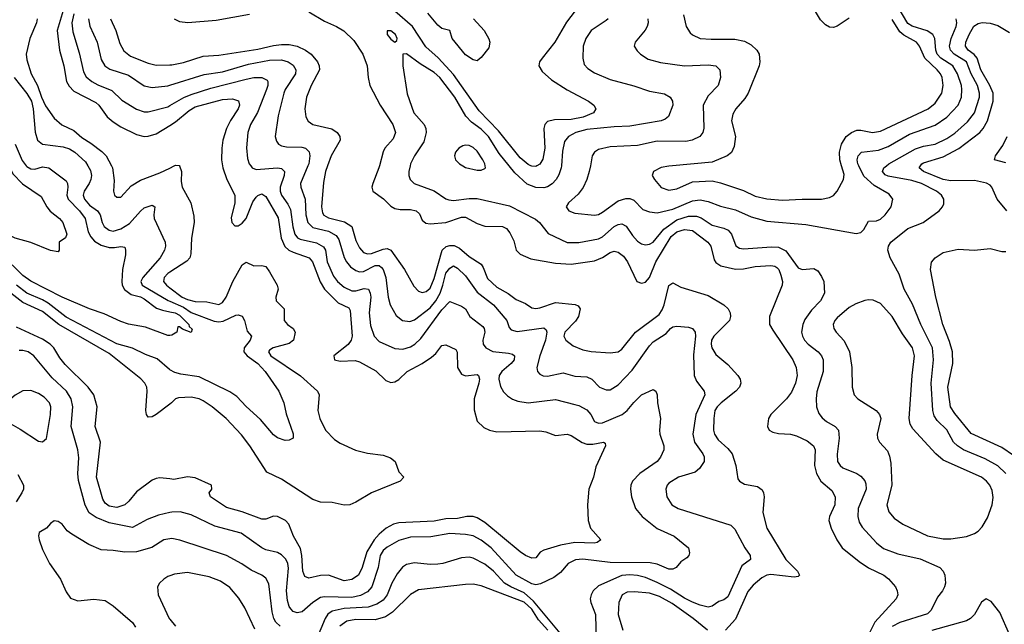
# Model space of a CAD drawing. Header units: inches. Extents: x 1308407 to 1441228, y 959628 to 1036311.
# Tile 322 of 656: x 1359233 to 1364263, y 1017660 to 1020745. Entities that reach past the tile are written whole.
import ezdxf

# ---------------------------------------------------------------- set-up
doc = ezdxf.new("R2010")
doc.units = ezdxf.units.IN
doc.header["$MEASUREMENT"] = 0
for name, color, linetype in [('B3051', 7, 'Continuous'), ('B3052', 7, 'Continuous'), ('B3061', 7, 'Continuous'), ('B3062', 7, 'Continuous')]:
    doc.layers.add(name, color=color, linetype=linetype)

msp = doc.modelspace()

# ---------------------------------------------------------------- linework, layer by layer
at = {"layer": 'B3051', "color": 5}
for points, elevation in [([(1359180, 1020000), (1359198.6, 1019958.6), (1359247.9, 1019907.9), (1359342.9, 1019842.9), (1359372.2, 1019790), (1359388.9, 1019768.9), (1359436.9, 1019730), (1359454.2, 1019710), (1359473.7, 1019650), (1359467.7, 1019632.3), (1359434.8, 1019610), (1359434.9, 1019570), (1359430, 1019561.2), (1359390, 1019567.6), (1359290, 1019608.2), (1359210, 1019629.7), (1359170, 1019651.1), (1359050, 1019734.5), (1358910, 1019847.7), (1358850, 1019883.4), (1358756.4, 1019956.4), (1358682.2, 1020000)], 2520), ([(1359267.2, 1020000), (1359270, 1019996.3), (1359290, 1019983.9), (1359310, 1019982.1), (1359350, 1019994.7), (1359382.6, 1019990), (1359470, 1019923.5), (1359478.3, 1019910), (1359480.1, 1019890), (1359474.2, 1019850), (1359480.5, 1019830), (1359538.2, 1019770), (1359568.4, 1019730), (1359583.5, 1019663.5), (1359597, 1019637), (1359615.5, 1019615.5), (1359650, 1019594.3), (1359690, 1019582.6), (1359717.8, 1019582.2), (1359750, 1019588.5), (1359770, 1019583.8), (1359774.6, 1019570), (1359773.9, 1019546.1), (1359759.3, 1019470), (1359755.2, 1019410), (1359757.6, 1019390), (1359768.5, 1019368.5), (1359803, 1019343), (1359850, 1019331.6), (1359870, 1019321.2), (1359932.8, 1019272.8), (1359962.1, 1019262.1), (1360000, 1019255.1)], 2540), ([(1359581.2, 1020000), (1359595, 1019975), (1359600.1, 1019950), (1359597.4, 1019930), (1359587.9, 1019910), (1359562, 1019870), (1359557.7, 1019850), (1359564.6, 1019830), (1359590, 1019799.6), (1359630.1, 1019770), (1359643.6, 1019750), (1359653.9, 1019710), (1359664.4, 1019690), (1359690, 1019670.8), (1359710, 1019666.2), (1359750, 1019677.3), (1359794.3, 1019705.7), (1359850, 1019768.9), (1359870, 1019784.8), (1359910, 1019799.7), (1359923.1, 1019790), (1359918.2, 1019750), (1359920.2, 1019730), (1359976.9, 1019610), (1359978, 1019590), (1359973, 1019570), (1359950.1, 1019530), (1359862.7, 1019430), (1359852.4, 1019410), (1359858.9, 1019390), (1359991.8, 1019311.8), (1360000, 1019308.2)], 2560), ([(1359702, 1020000), (1359707.4, 1019990), (1359715.7, 1019924.3), (1359711.8, 1019870), (1359718.4, 1019850), (1359730, 1019839.5), (1359750, 1019840.3), (1359803, 1019897), (1359850, 1019927), (1359950, 1019963.6), (1360000, 1019988.5)], 2580), ([(1360000, 1019133.7), (1359990, 1019133), (1359876.6, 1019176.6), (1359790, 1019192.2), (1359750, 1019205.5), (1359664.7, 1019244.7), (1359589.8, 1019270), (1359450, 1019329.9), (1359290, 1019411.1), (1359250, 1019439.9), (1359195, 1019495)], 2540), ([(1360000, 1019456.4), (1359990.2, 1019450), (1359971.8, 1019430), (1359967.8, 1019410), (1359982.5, 1019390), (1360000, 1019377)], 2580), ([(1360000, 1018959.1), (1359999.4, 1018959.4), (1359934.9, 1019014.9), (1359876.2, 1019036.2), (1359810, 1019068.6), (1359730, 1019091), (1359470, 1019226.4), (1359378.3, 1019298.3), (1359350, 1019315.9), (1359270, 1019349.6), (1359216.3, 1019390)], 2560), ([(1360000, 1018783.1), (1359930, 1018729.8), (1359910, 1018718.5), (1359890, 1018716.2), (1359881.1, 1018730), (1359878.4, 1018750), (1359885.3, 1018850), (1359882.7, 1018870), (1359873, 1018890), (1359852.7, 1018912.7), (1359690, 1019041.5), (1359433.5, 1019190), (1359350, 1019255.3), (1359250, 1019302.5), (1359188.9, 1019348.9)], 2580), ([(1360000, 1018401.2), (1359950, 1018407), (1359930, 1018404.1), (1359910, 1018394.9), (1359830, 1018335.8), (1359791.7, 1018288.3), (1359770.3, 1018269.7), (1359730, 1018255.6), (1359690, 1018262.3), (1359670, 1018277.1), (1359657.9, 1018297.9), (1359625.4, 1018410), (1359646.9, 1018590), (1359618.7, 1018670), (1359629.2, 1018770), (1359612.1, 1018830), (1359582.4, 1018870), (1359465.2, 1018985.2), (1359438.8, 1019018.8), (1359408.2, 1019070), (1359389.3, 1019090), (1359350, 1019114.5), (1359216.6, 1019176.6)], 2620), ([(1360000, 1018230.1), (1359943.1, 1018216.9), (1359885.1, 1018194.9), (1359810, 1018153.5), (1359690, 1018178.1), (1359624.4, 1018204.4), (1359588.3, 1018228.3), (1359567.4, 1018267.4), (1359533.9, 1018393.9), (1359530.9, 1018430), (1359534.6, 1018510), (1359530.5, 1018550), (1359496.9, 1018670), (1359504.9, 1018770), (1359496.7, 1018810), (1359471.7, 1018850), (1359398.4, 1018918.4), (1359305.6, 1019030), (1359275.8, 1019050), (1359250, 1019057), (1359230, 1019056.5)], 2640), ([(1359224, 1018424), (1359252.8, 1018370), (1359252.5, 1018350), (1359244.5, 1018330), (1359215.5, 1018284.5)], 2640), ([(1360000, 1018095.9), (1359970, 1018090.8), (1359908, 1018052), (1359830, 1018029.1), (1359770, 1018027.4), (1359710, 1018037), (1359650, 1018040.3), (1359586.4, 1018066.4), (1359499.5, 1018119.5), (1359476.6, 1018136.6), (1359449.6, 1018170), (1359430, 1018184.4), (1359410, 1018186.9), (1359390, 1018173.7), (1359370, 1018149.6), (1359332.7, 1018127.3), (1359328.8, 1018111.2), (1359333.4, 1018090), (1359350, 1018040.7), (1359384.9, 1017970), (1359441.6, 1017890), (1359470, 1017826), (1359492.4, 1017792.4), (1359530, 1017779.5), (1359612.2, 1017787.8), (1359670, 1017780.3), (1359710, 1017754.6), (1359810, 1017668.8), (1359824.3, 1017644.3)], 2660), ([(1360000, 1017906.8), (1359990, 1017903.5), (1359969.4, 1017890.6), (1359947, 1017870), (1359937, 1017850), (1359941.1, 1017810), (1359997.3, 1017690), (1360000, 1017686.6)], 2680)]:
    msp.add_lwpolyline(points, dxfattribs=dict(at, elevation=elevation))
at = {"layer": 'B3051', "color": 5, "elevation": 2660}
msp.add_lwpolyline([(1359290, 1018852.2), (1359250, 1018851.5), (1359210, 1018829), (1359140.2, 1018770), (1359130.2, 1018750), (1359129.1, 1018730), (1359141.1, 1018710), (1359236.3, 1018656.3), (1359330, 1018593.7), (1359350, 1018590.4), (1359370, 1018607.3), (1359391.1, 1018730), (1359392.2, 1018770), (1359385.4, 1018790), (1359358.8, 1018818.8), (1359330, 1018836.8)], close=True, dxfattribs=at)
at = {"layer": 'B3052', "color": 5}
for points, elevation in [([(1359460.1, 1020810), (1359424.3, 1020690), (1359435.9, 1020590), (1359458.3, 1020510), (1359472.5, 1020430), (1359485.4, 1020405.4), (1359510, 1020380.1), (1359622.7, 1020322.7), (1359637.2, 1020310), (1359680.5, 1020250), (1359710, 1020223.9), (1359750, 1020198.4), (1359830, 1020159.5), (1359870, 1020150.1), (1359890, 1020150.7), (1359930, 1020163.6), (1360000, 1020205.5)], 2620), ([(1359510, 1020776.2), (1359499.5, 1020730), (1359504.4, 1020684.4), (1359537.2, 1020577.2), (1359559.2, 1020479.2), (1359573.6, 1020453.6), (1359601.5, 1020430), (1359632.6, 1020412.6), (1359704.5, 1020384.5), (1359755.4, 1020335.4), (1359830, 1020288.6), (1359870, 1020275.7), (1359890, 1020275.7), (1359990, 1020301.4), (1360000, 1020307)], 2640), ([(1359323, 1020750), (1359319, 1020730), (1359285.9, 1020650), (1359266.9, 1020570), (1359270, 1020541.3), (1359292.2, 1020470), (1359324.3, 1020410), (1359344.9, 1020350), (1359365.8, 1020305.8), (1359410, 1020243.7), (1359448.4, 1020208.4), (1359510, 1020180.4), (1359550, 1020143.6), (1359595.9, 1020115.9), (1359653.2, 1020073.2), (1359675, 1020050), (1359702, 1020000)], 2580), ([(1359585.4, 1020750), (1359591.8, 1020711.8), (1359628.9, 1020630), (1359650, 1020542), (1359668.6, 1020510), (1359693.6, 1020493.6), (1359790, 1020462.1), (1359870, 1020407.6), (1359910, 1020399), (1359990, 1020407.4), (1360000, 1020410.5)], 2660), ([(1359696.6, 1020750), (1359724.1, 1020690), (1359744.1, 1020624.1), (1359765.8, 1020585.8), (1359800.2, 1020560.2), (1359890, 1020524.4), (1359930, 1020513.4), (1360000, 1020514.5)], 2680), ([(1359205.5, 1020450), (1359270, 1020368.3), (1359293.1, 1020330), (1359301.6, 1020290), (1359312.1, 1020172.1), (1359323.9, 1020130), (1359350, 1020109.4), (1359456.1, 1020096.1), (1359487.1, 1020087.1), (1359515.6, 1020070), (1359570, 1020020.3), (1359581.2, 1020000)], 2560), ([(1359210.8, 1020110), (1359246.5, 1020026.5), (1359267.2, 1020000)], 2540)]:
    msp.add_lwpolyline(points, dxfattribs=dict(at, elevation=elevation))
at = {"layer": 'B3061', "color": 5}
for points, elevation in [([(1360050.3, 1020000), (1360059.8, 1019970), (1360059, 1019919), (1360063.5, 1019890), (1360107.7, 1019810), (1360122.9, 1019742.9), (1360123.9, 1019710), (1360110.6, 1019630), (1360107.7, 1019550), (1360102.3, 1019530), (1360087.2, 1019512.8), (1360000, 1019456.4)], 2580), ([(1360000, 1019988.5), (1360023, 1020000)], 2580), ([(1360268.8, 1020000), (1360270.2, 1019989.8), (1360292, 1019930), (1360332.7, 1019850), (1360332.5, 1019810), (1360314, 1019734), (1360317.7, 1019710), (1360332.9, 1019692.9), (1360350, 1019693), (1360370, 1019706.4), (1360390, 1019731.6), (1360424.2, 1019815.8), (1360440.8, 1019839.2), (1360450, 1019848.8), (1360470, 1019856.8), (1360490, 1019843.8), (1360554.3, 1019734.3), (1360569.8, 1019630), (1360587.8, 1019587.8), (1360608.9, 1019568.9), (1360630, 1019558.2), (1360712.7, 1019530), (1360729.2, 1019509.2), (1360767.5, 1019407.5), (1360790, 1019370.6), (1360859.8, 1019299.8), (1360914.1, 1019274.1), (1360921.9, 1019261.9), (1360931.4, 1019130), (1360926.7, 1019110), (1360911.7, 1019088.3), (1360837.6, 1019030), (1360841.7, 1019010), (1360870, 1019002.9), (1360946.5, 1019006.5), (1360970, 1018999.5), (1361053.4, 1018953.4), (1361104.4, 1018904.4), (1361130, 1018894.4), (1361150, 1018897.8), (1361170, 1018909.3), (1361212.9, 1018950), (1361289.4, 1018990.6), (1361337.6, 1019022.4), (1361359, 1019041), (1361390, 1019082.4), (1361410, 1019085.8), (1361461.5, 1019061.5), (1361468, 1019048), (1361469.4, 1018970), (1361490, 1018936.5), (1361510, 1018927.7), (1361570, 1018934.6), (1361577.7, 1018930), (1361581.5, 1018910), (1361578, 1018890), (1361555, 1018810), (1361554.9, 1018754.9), (1361570, 1018697.1), (1361604.2, 1018664.2), (1361633.4, 1018650), (1361670, 1018641.5), (1361890, 1018647.1), (1361921.4, 1018641.4), (1361970, 1018624), (1362030, 1018629.2), (1362050, 1018623.2), (1362106.7, 1018586.7), (1362130, 1018579.6), (1362160.8, 1018579.2), (1362216, 1018590), (1362224.1, 1018584.1), (1362226.3, 1018570), (1362176.9, 1018463.1), (1362163.9, 1018410), (1362141.3, 1018350), (1362134, 1018270), (1362138, 1018190), (1362148.9, 1018150), (1362201.6, 1018090), (1362183.6, 1018076.4), (1362167.1, 1018072.9), (1362070, 1018077.3), (1361996, 1018064), (1361910, 1018038.2), (1361892.5, 1018027.5), (1361870, 1017998.3), (1361850, 1017996.5), (1361817.8, 1018010), (1361790, 1018029.9), (1361610, 1018179), (1361570, 1018203.7), (1361550.2, 1018209.8), (1361518, 1018210), (1361470, 1018199), (1361410, 1018198), (1361350, 1018185.2), (1361170, 1018178.2), (1361143.7, 1018170), (1361106.1, 1018150), (1361070, 1018119.3), (1361044.4, 1018090), (1361006.6, 1018030), (1360983.4, 1017950), (1360963.8, 1017910), (1360930, 1017887.4), (1360890, 1017881.5), (1360810, 1017910.6), (1360770, 1017908.7), (1360710, 1017895.7), (1360690, 1017902.7), (1360679.9, 1017930), (1360674.8, 1018010), (1360667, 1018047), (1360632.6, 1018110), (1360608.5, 1018170), (1360590.5, 1018190), (1360550, 1018209.4), (1360530, 1018211.1), (1360490, 1018196.5), (1360470, 1018196.5), (1360370, 1018233), (1360290, 1018256.3), (1360207.6, 1018310), (1360202, 1018330), (1360215.1, 1018350), (1360212.7, 1018370), (1360130, 1018407.2), (1360090, 1018412.2), (1360021.3, 1018398.7), (1360000, 1018401.2)], 2620), ([(1360413.8, 1020000), (1360421.7, 1019990), (1360441.2, 1019981.2), (1360550, 1019989.4), (1360570, 1019985.4), (1360585.4, 1019970), (1360584.5, 1019950), (1360564.6, 1019890), (1360564, 1019870), (1360570.1, 1019850), (1360603.8, 1019803.8), (1360616.6, 1019776.6), (1360628.5, 1019688.5), (1360639.1, 1019650), (1360652.6, 1019632.6), (1360665.5, 1019625.5), (1360750, 1019607), (1360785.8, 1019585.8), (1360796, 1019570), (1360804.1, 1019510), (1360836.8, 1019436.8), (1360856.4, 1019410), (1360890, 1019380.7), (1360930, 1019361.1), (1360950, 1019361.5), (1360992.9, 1019372.8), (1361014.5, 1019370), (1361024.4, 1019350), (1361026.4, 1019330), (1361017.9, 1019250), (1361025.4, 1019185.4), (1361044.1, 1019130), (1361070, 1019103.8), (1361150, 1019067.3), (1361190, 1019064.5), (1361230, 1019076), (1361251.2, 1019088.8), (1361281.9, 1019118.1), (1361390, 1019264.8), (1361430, 1019307.2), (1361490, 1019283.9), (1361510, 1019270.2), (1361532.6, 1019230), (1361599.6, 1019179.6), (1361606.6, 1019170), (1361609.1, 1019150), (1361599.2, 1019110), (1361601.6, 1019090), (1361615.2, 1019070), (1361650, 1019052.5), (1361730, 1019042.7), (1361750, 1019037.8), (1361760.9, 1019030), (1361759.3, 1019010), (1361743.2, 1018990), (1361695.9, 1018950), (1361682.7, 1018930), (1361680.4, 1018910), (1361690, 1018874), (1361705.4, 1018845.4), (1361725, 1018825), (1361750, 1018809.3), (1361778.7, 1018798.7), (1361830, 1018790.8), (1361970, 1018807.2), (1362070, 1018781.6), (1362090, 1018775.9), (1362130, 1018753.9), (1362150.9, 1018730), (1362170, 1018694.3), (1362190, 1018685.4), (1362210, 1018687.4), (1362310.9, 1018730), (1362336.5, 1018750), (1362370, 1018792.3), (1362410, 1018830.2), (1362470, 1018857.4), (1362483, 1018850), (1362490, 1018831.3), (1362492.2, 1018790), (1362507.6, 1018710), (1362500.8, 1018650), (1362502.7, 1018630), (1362523.5, 1018570), (1362523.9, 1018550), (1362506.9, 1018513.1), (1362488.9, 1018490), (1362401.8, 1018430), (1362363.2, 1018390), (1362355, 1018370), (1362353, 1018350), (1362358.2, 1018310), (1362379.1, 1018250), (1362413.6, 1018210), (1362490, 1018149.3), (1362576.4, 1018110), (1362650.3, 1018050), (1362655.2, 1018024.7), (1362652, 1018010), (1362641.3, 1017998.7), (1362610, 1017977.6), (1362586.4, 1017950), (1362570, 1017940.4), (1362550, 1017941.2), (1362490, 1017966.3), (1362453.2, 1017973.2), (1362250, 1017975.7), (1362110, 1017992.4), (1362072, 1017988), (1362035.9, 1017970), (1361995.3, 1017924.7), (1361961.2, 1017898.8), (1361893.8, 1017866.2), (1361870, 1017861.6), (1361850, 1017865.6), (1361770, 1017909.9), (1361641.9, 1018050), (1361590, 1018088.7), (1361550, 1018110.3), (1361510, 1018117.8), (1361430, 1018122.2), (1361333.8, 1018106.2), (1361230, 1018104.6), (1361170, 1018087.4), (1361110, 1018054), (1361090, 1018036.3), (1361075.4, 1018010), (1361063.9, 1017950), (1361031.7, 1017850), (1361010, 1017824.8), (1360974, 1017806.1), (1360930, 1017797), (1360790, 1017800.2), (1360770, 1017796.3), (1360730, 1017771.4), (1360676.3, 1017723.7), (1360650, 1017718), (1360630, 1017725.3), (1360618.5, 1017738.5), (1360610, 1017751.1), (1360601.1, 1017781.1), (1360596.2, 1017830), (1360606.2, 1017946.2), (1360603.1, 1017970), (1360592.6, 1017992.6), (1360570, 1018014.6), (1360550, 1018026.1), (1360490, 1018039.5), (1360470, 1018049.1), (1360363.9, 1018123.9), (1360230, 1018161.3), (1360110, 1018217.7), (1360053.8, 1018233.8), (1360010, 1018232.5), (1360000, 1018230.1)], 2640), ([(1360705.9, 1020000), (1360668.4, 1019910), (1360670.1, 1019890), (1360691.9, 1019830), (1360695.5, 1019750), (1360704.5, 1019710), (1360730, 1019685.6), (1360810, 1019665.5), (1360850, 1019643.6), (1360863.6, 1019623.6), (1360891.1, 1019531.1), (1360902, 1019510), (1360924, 1019484), (1360950, 1019464.7), (1360970, 1019457.8), (1360990, 1019460.5), (1361050, 1019490.4), (1361070, 1019490.1), (1361081.1, 1019481.1), (1361090.6, 1019470), (1361103.7, 1019430), (1361115.1, 1019330), (1361125.3, 1019290), (1361156.1, 1019236.1), (1361188.7, 1019210), (1361225.5, 1019205.5), (1361250, 1019213.5), (1361330, 1019274.5), (1361359, 1019310), (1361380.9, 1019350), (1361395.6, 1019390), (1361410, 1019451.4), (1361430, 1019476.6), (1361450, 1019489.2), (1361470, 1019477.5), (1361510, 1019439), (1361570, 1019355), (1361653.6, 1019290), (1361722.5, 1019210), (1361734.4, 1019174.4), (1361743.2, 1019163.2), (1361774.7, 1019154.7), (1361910, 1019172.5), (1361922.6, 1019162.6), (1361926.2, 1019150), (1361919.4, 1019110), (1361890.8, 1019030), (1361875.2, 1018970), (1361878.3, 1018950), (1361890, 1018936.5), (1361908.1, 1018928.1), (1361930, 1018925.9), (1362010, 1018943.2), (1362070, 1018926.1), (1362130, 1018923.5), (1362156.1, 1018910), (1362194.9, 1018870), (1362230, 1018855.6), (1362250, 1018857.1), (1362290, 1018881), (1362362.6, 1018957.4), (1362450, 1019081.6), (1362470, 1019101.1), (1362535.4, 1019144.6), (1362558.5, 1019170), (1362570, 1019177.4), (1362590, 1019181.2), (1362650, 1019176.3), (1362670.3, 1019170), (1362683.5, 1019150), (1362686, 1019130), (1362674.6, 1019034.6), (1362679.4, 1018930), (1362690, 1018901.1), (1362730.1, 1018850.1), (1362732.5, 1018830), (1362687.6, 1018730), (1362672.4, 1018630), (1362681.1, 1018590), (1362723.8, 1018530), (1362730, 1018514.9), (1362729.2, 1018490), (1362705.9, 1018454.1), (1362683.8, 1018436.2), (1362599.5, 1018410), (1362550, 1018380.4), (1362540.8, 1018370), (1362534.4, 1018350), (1362538.4, 1018310), (1362565.5, 1018270), (1362597, 1018250), (1362865.4, 1018165.4), (1362885.7, 1018145.7), (1362938.3, 1018050), (1362965.4, 1018010), (1362967, 1017990), (1362922.7, 1017957.3), (1362850, 1017799.8), (1362830, 1017783.9), (1362804.5, 1017775.5), (1362770, 1017752.8), (1362750, 1017746.9), (1362710, 1017756.4), (1362670, 1017772.9), (1362630, 1017792.4), (1362558.3, 1017838.3), (1362490, 1017872.6), (1362430, 1017897.7), (1362390, 1017909), (1362350, 1017912.1), (1362310, 1017908.5), (1362190, 1017855.3), (1362163, 1017830), (1362151.8, 1017810), (1362148.1, 1017790), (1362150.2, 1017770), (1362174.3, 1017710), (1362178, 1017570)], 2660), ([(1360805.6, 1020000), (1360794.7, 1019970), (1360785.4, 1019914.6), (1360775.4, 1019790), (1360780.2, 1019760.2), (1360787.4, 1019747.4), (1360810, 1019733.6), (1360893.1, 1019713.1), (1360929.5, 1019690), (1360950, 1019618), (1360970, 1019580.7), (1360990, 1019558), (1361010, 1019550.1), (1361030, 1019552.7), (1361090, 1019574.4), (1361110, 1019576.9), (1361128.5, 1019568.5), (1361198.4, 1019470), (1361246.1, 1019386.1), (1361270, 1019360.2), (1361290, 1019352.8), (1361310, 1019357.6), (1361330, 1019376), (1361350, 1019425.3), (1361390.9, 1019569.1), (1361412.6, 1019587.4), (1361430, 1019593.3), (1361452.3, 1019592.3), (1361479.4, 1019579.4), (1361530, 1019537.3), (1361590, 1019497.2), (1361601, 1019481), (1361623.8, 1019423.8), (1361670, 1019381.1), (1361728.3, 1019348.3), (1361770, 1019317.2), (1361816.8, 1019296.8), (1361850, 1019275.2), (1361870, 1019272.1), (1361890, 1019275.4), (1361970, 1019302.2), (1362071.3, 1019291.3), (1362085.8, 1019285.8), (1362095.6, 1019270), (1362087.2, 1019230), (1362072.5, 1019207.5), (1362018.9, 1019150), (1362013.1, 1019130), (1362023.2, 1019110), (1362060.5, 1019080.5), (1362110, 1019061), (1362152.1, 1019052.1), (1362250, 1019045.2), (1362290, 1019050.2), (1362310, 1019064.5), (1362379, 1019150), (1362499.1, 1019240.9), (1362516, 1019264), (1362526, 1019290), (1362550, 1019388.1), (1362570, 1019402.9), (1362610, 1019380.2), (1362750, 1019337.2), (1362830.3, 1019290), (1362851.6, 1019270), (1362862.3, 1019250), (1362864.4, 1019230), (1362859.7, 1019210), (1362779.4, 1019130), (1362767.8, 1019110), (1362764.9, 1019090), (1362768.7, 1019070), (1362790, 1019035.9), (1362850, 1018984.9), (1362901.6, 1018930), (1362914.5, 1018910), (1362917.7, 1018890), (1362910.2, 1018870), (1362891.6, 1018850), (1362817.3, 1018790), (1362796.9, 1018770), (1362784.5, 1018750), (1362778.5, 1018710), (1362777.9, 1018650), (1362781.9, 1018630), (1362801.1, 1018601.1), (1362850, 1018557.5), (1362872.4, 1018530), (1362892, 1018470), (1362902.2, 1018402.2), (1362910.2, 1018390.2), (1362935.4, 1018375.4), (1363002.7, 1018362.7), (1363025.7, 1018345.7), (1363033.4, 1018330), (1363035.6, 1018310), (1363030.2, 1018229.8), (1363049.7, 1018149.7), (1363147.7, 1017990), (1363207.1, 1017930), (1363217.6, 1017910), (1363210, 1017903.5), (1363190, 1017900.4), (1363070, 1017913), (1363050, 1017909.9), (1363023.6, 1017896.4), (1362980.4, 1017859.6), (1362953.4, 1017826.6), (1362890, 1017685.6), (1362838.4, 1017630)], 2680), ([(1361071.3, 1020000), (1361068.7, 1019990), (1361036.6, 1019910), (1361032.6, 1019890), (1361036.9, 1019870), (1361091.4, 1019831.4), (1361130, 1019794.3), (1361150, 1019781.9), (1361176.7, 1019776.7), (1361230, 1019776.8), (1361258.3, 1019770), (1361274.9, 1019754.9), (1361290, 1019723.1), (1361307.6, 1019707.6), (1361330, 1019704.2), (1361410, 1019710.5), (1361490, 1019737.4), (1361510, 1019737.1), (1361570, 1019706.1), (1361610, 1019691.5), (1361700.4, 1019690), (1361719.6, 1019679.6), (1361737.5, 1019657.5), (1361757.4, 1019617.4), (1361769.4, 1019570), (1361790, 1019548.7), (1361844.9, 1019524.9), (1361970, 1019502.7), (1362050, 1019498.4), (1362170, 1019515.5), (1362210, 1019531.2), (1362250, 1019557.8), (1362270, 1019563.7), (1362290, 1019559.1), (1362318.1, 1019538.1), (1362338.7, 1019510), (1362385.5, 1019410), (1362410, 1019400.6), (1362430, 1019406.2), (1362450, 1019430.2), (1362483.4, 1019510), (1362561.5, 1019638.5), (1362590, 1019662.6), (1362630, 1019674.9), (1362670, 1019669.6), (1362749.4, 1019610), (1362763.5, 1019590), (1362780.4, 1019520.4), (1362790, 1019506.1), (1362814.9, 1019490), (1362890, 1019471.4), (1362930, 1019473.1), (1362990, 1019485.2), (1363070, 1019490.1), (1363090, 1019487.8), (1363100.6, 1019480.6), (1363110.9, 1019470.9), (1363122.2, 1019442.2), (1363129.7, 1019410), (1363129, 1019390), (1363063.7, 1019230), (1363064.1, 1019190), (1363080.1, 1019160.1), (1363182.8, 1019010), (1363200.1, 1018970), (1363204.7, 1018930), (1363196.6, 1018890), (1363175.9, 1018844.1), (1363150.1, 1018809.9), (1363070.2, 1018730), (1363058, 1018710), (1363052.7, 1018670), (1363062.6, 1018650), (1363079.8, 1018639.8), (1363110, 1018632.7), (1363170, 1018630.1), (1363202.3, 1018622.3), (1363255.3, 1018595.3), (1363287.6, 1018570), (1363296.4, 1018550), (1363293.9, 1018470), (1363303.3, 1018430), (1363326.6, 1018390), (1363381.9, 1018341.9), (1363398.9, 1018310), (1363397.4, 1018270), (1363370.1, 1018210), (1363367, 1018190), (1363378.2, 1018150), (1363407.1, 1018090), (1363434.5, 1018050), (1363520.9, 1017980.9), (1363570, 1017948.6), (1363647.2, 1017910), (1363671.7, 1017891.7), (1363706.7, 1017850), (1363716.5, 1017830), (1363718.5, 1017810), (1363710.2, 1017790), (1363601.5, 1017670), (1363570, 1017605.7)], 2720), ([(1361227.8, 1020000), (1361220.7, 1019970), (1361220.8, 1019950), (1361227.6, 1019930), (1361248.7, 1019908.7), (1361351.3, 1019871.3), (1361410, 1019831.3), (1361425.5, 1019825.5), (1361450, 1019823.2), (1361530, 1019833.4), (1361570, 1019832.8), (1361735.1, 1019795.1), (1361867.8, 1019727.8), (1361888.4, 1019710), (1361933.5, 1019653.5), (1362030, 1019607.6), (1362090, 1019607.8), (1362190, 1019626.9), (1362210, 1019637.9), (1362270, 1019690.1), (1362290, 1019700.7), (1362310, 1019703), (1362331.6, 1019691.6), (1362363.7, 1019643.7), (1362390, 1019614.5), (1362410, 1019601.9), (1362430, 1019596.4), (1362450, 1019599), (1362470, 1019610.7), (1362524.1, 1019675.9), (1362590, 1019723.3), (1362650, 1019741.9), (1362690, 1019743), (1362714.1, 1019734.1), (1362770, 1019696.3), (1362830, 1019681.8), (1362851.7, 1019671.7), (1362870.1, 1019650), (1362890.9, 1019590.9), (1362910, 1019578.8), (1362930, 1019575.5), (1363073.6, 1019586.4), (1363110, 1019585.2), (1363146.6, 1019566.6), (1363210, 1019479.1), (1363230, 1019470.6), (1363290, 1019474.9), (1363310, 1019463), (1363330, 1019435.5), (1363340.9, 1019410), (1363343.8, 1019350), (1363323.5, 1019310), (1363277.8, 1019262.2), (1363244.6, 1019215.4), (1363233.6, 1019190), (1363227.5, 1019150), (1363231.6, 1019130), (1363242.5, 1019110), (1363261, 1019090), (1363312.7, 1019050), (1363328.7, 1019030), (1363337, 1019010), (1363337.5, 1018950), (1363305.9, 1018845.9), (1363301.4, 1018810), (1363303.5, 1018770), (1363315.9, 1018735.9), (1363333.3, 1018713.3), (1363354.6, 1018694.6), (1363398.7, 1018670), (1363415.2, 1018650), (1363418.7, 1018610), (1363408.6, 1018528.6), (1363411.1, 1018490), (1363423.9, 1018470), (1363438.8, 1018458.8), (1363509.6, 1018429.6), (1363530, 1018416.5), (1363551, 1018391), (1363556.1, 1018376.1), (1363557.2, 1018350), (1363515.9, 1018250), (1363514, 1018210), (1363521.2, 1018181.2), (1363536.1, 1018156.1), (1363610, 1018074.9), (1363646.2, 1018046.2), (1363718.6, 1018018.6), (1363833.8, 1017993.8), (1363933.4, 1017950), (1363950.9, 1017930.9), (1363959.1, 1017910), (1363962, 1017870), (1363956.9, 1017850), (1363947.7, 1017830), (1363922.1, 1017797.9), (1363890, 1017731.1), (1363870, 1017712.8), (1363730, 1017669.5), (1363690, 1017648.2)], 2740), ([(1361496.8, 1020000), (1361510, 1019991.8), (1361570, 1019977.8), (1361590, 1019978), (1361610, 1019985.5), (1361613.6, 1019990), (1361611.6, 1020000)], 2760), ([(1362000.5, 1020000), (1361999.8, 1019990), (1361986.8, 1019953.2), (1361973.1, 1019930), (1361952.8, 1019907.2), (1361930, 1019892.4), (1361910, 1019886.9), (1361870, 1019889.4), (1361826.1, 1019906.1), (1361763.4, 1019963.4), (1361734.1, 1020000)], 2740), ([(1361875.6, 1020000), (1361870, 1019996.5), (1361850, 1019997.7), (1361844.7, 1020000)], 2720), ([(1362148.5, 1020000), (1362143.2, 1019970), (1362131.1, 1019930), (1362111.8, 1019888.2), (1362085.5, 1019854.5), (1362036, 1019810), (1362024.2, 1019790), (1362038.4, 1019770), (1362070, 1019757.2), (1362170, 1019748.6), (1362190, 1019751.8), (1362210, 1019762.3), (1362290, 1019820.7), (1362330, 1019833.2), (1362350, 1019832.1), (1362370, 1019824.7), (1362417, 1019777), (1362450, 1019764.9), (1362490, 1019760.5), (1362570, 1019778.7), (1362670, 1019821.2), (1362710, 1019826.4), (1362750, 1019817.3), (1362813.3, 1019793.3), (1362890, 1019775.8), (1362970, 1019739.5), (1363050, 1019716.6), (1363250, 1019700.7), (1363506.6, 1019653.4), (1363530, 1019659.3), (1363544.7, 1019675.3), (1363570, 1019717.6), (1363610, 1019718.7), (1363630, 1019728), (1363654.8, 1019750), (1363684.4, 1019790), (1363693.5, 1019830), (1363675.4, 1019855.4), (1363598.9, 1019898.9), (1363546.1, 1019946.1), (1363519.8, 1020000)], 2760), ([(1362567.3, 1020000), (1362550, 1019998.4), (1362509.4, 1019990.6), (1362470.5, 1019970), (1362464.9, 1019950), (1362475.3, 1019930), (1362509.5, 1019889.5), (1362550, 1019875), (1362590, 1019882.3), (1362670, 1019918.3), (1362770, 1019922.4), (1362813.6, 1019913.6), (1362930, 1019874.4), (1362990, 1019845.5), (1363049.2, 1019830.8), (1363130, 1019824.8), (1363230, 1019830.1), (1363330, 1019829.3), (1363370, 1019837.3), (1363391.3, 1019848.7), (1363409.1, 1019870.9), (1363441, 1019930), (1363444.7, 1019955.3), (1363431.2, 1020000)], 2780), ([(1364270.9, 1018430), (1364230, 1018468.7), (1364164.7, 1018504.7), (1364054.6, 1018550), (1364024.1, 1018570), (1364003.4, 1018590), (1363970, 1018652.2), (1363920, 1018700), (1363904.1, 1018724.1), (1363897.8, 1018750), (1363888.7, 1018890), (1363902.1, 1019010), (1363896.6, 1019070), (1363836.7, 1019190), (1363794.1, 1019294.1), (1363751.9, 1019370), (1363726.7, 1019446.7), (1363679.8, 1019530), (1363667.3, 1019570), (1363670.8, 1019590), (1363683.5, 1019610), (1363770, 1019679.2), (1363849.2, 1019710.8), (1363929.7, 1019770), (1363948, 1019790), (1363954.6, 1019805.4), (1363954.3, 1019830), (1363941.7, 1019850), (1363916.1, 1019870), (1363839.8, 1019910), (1363790, 1019924.9), (1363670, 1019946.5), (1363654.2, 1019954.2), (1363640.2, 1019970), (1363648, 1019990), (1363661, 1020000)], 2740), ([(1364275.1, 1019770), (1364226.6, 1019830), (1364199.9, 1019890), (1364190, 1019900.2), (1364171.6, 1019911.6), (1364110, 1019924), (1363990, 1019922.7), (1363950, 1019929.2), (1363849.8, 1019970), (1363827.9, 1019990), (1363834.6, 1020000)], 2720), ([(1364310, 1018520.5), (1364250, 1018562.7), (1364093.7, 1018633.7), (1364010, 1018735.6), (1363989, 1018770), (1363973.7, 1018870), (1364000.2, 1018990), (1363998.3, 1019050), (1363983.8, 1019103.8), (1363948.5, 1019190), (1363912.5, 1019330), (1363886.6, 1019470), (1363891.9, 1019508.1), (1363909.8, 1019530.2), (1363950, 1019556.5), (1364026.5, 1019573.5), (1364110, 1019569.3), (1364190, 1019578), (1364250, 1019561.6), (1364270, 1019562)], 2720), ([(1360000, 1019377), (1360063.5, 1019330), (1360090, 1019317.3), (1360130, 1019307.4), (1360190, 1019306), (1360250, 1019292.5), (1360270, 1019302.8), (1360288.4, 1019330), (1360321.7, 1019410), (1360370, 1019494.3), (1360390, 1019508.2), (1360430, 1019489.2), (1360470, 1019490.2), (1360490, 1019485.2), (1360510, 1019459), (1360548.4, 1019390), (1360554.4, 1019370), (1360542.2, 1019330), (1360543.6, 1019310), (1360583.9, 1019270), (1360585, 1019210), (1360601.5, 1019190), (1360630.3, 1019170), (1360640.2, 1019150), (1360632.4, 1019110), (1360610, 1019092.2), (1360527.7, 1019070), (1360510, 1019058.2), (1360503.5, 1019050), (1360515.7, 1019030), (1360667.9, 1018927.9), (1360754.2, 1018850), (1360763, 1018830), (1360757, 1018750), (1360765.9, 1018710), (1360795.1, 1018650), (1360842.3, 1018602.3), (1360870, 1018583.5), (1360947.9, 1018547.9), (1361010, 1018533.2), (1361090, 1018522.3), (1361126.8, 1018510), (1361150.7, 1018490), (1361170, 1018438), (1361196.3, 1018410), (1361177.3, 1018390), (1361030, 1018330.7), (1360950, 1018282.6), (1360920.5, 1018270), (1360890, 1018268), (1360830, 1018281.9), (1360770, 1018283), (1360730, 1018297.2), (1360570, 1018401.1), (1360495.8, 1018435.8), (1360409.8, 1018570), (1360366.3, 1018626.3), (1360288.4, 1018710), (1360216.1, 1018770), (1360170, 1018800.2), (1360149.6, 1018810), (1360110, 1018818.3), (1360043.9, 1018816.1), (1360029.4, 1018810.6), (1360009.1, 1018790), (1360000, 1018783.1)], 2580), ([(1360000, 1019308.2), (1360070, 1019278.2), (1360110, 1019250.3), (1360227.1, 1019207.1), (1360250, 1019204.2), (1360272.5, 1019207.4), (1360337, 1019237), (1360350, 1019239.2), (1360370, 1019232.2), (1360381.2, 1019210), (1360395.4, 1019155.4), (1360417.4, 1019130), (1360411.1, 1019110), (1360380.5, 1019070), (1360378.5, 1019050), (1360394.8, 1019030), (1360449.5, 1018990), (1360487.5, 1018950), (1360556.9, 1018850), (1360583.2, 1018790), (1360594.5, 1018734.5), (1360630, 1018631), (1360630.3, 1018610), (1360610, 1018599.5), (1360590, 1018598.4), (1360550, 1018611.8), (1360530, 1018626.6), (1360464.1, 1018704.1), (1360390, 1018771.3), (1360342.6, 1018822.6), (1360306.3, 1018846.3), (1360150, 1018922.6), (1360056.5, 1018936.5), (1360025.5, 1018945.5), (1360000, 1018959.1)], 2560), ([(1360000, 1019255.1), (1360028, 1019250), (1360050, 1019237.9), (1360096.9, 1019190), (1360099.8, 1019179.8), (1360114, 1019166), (1360109.6, 1019149.6), (1360065.6, 1019165.6), (1360050, 1019178), (1360042, 1019178), (1360036, 1019150), (1360010, 1019134.5), (1360000, 1019133.7)], 2540), ([(1360563.2, 1017650), (1360542.1, 1017670), (1360531, 1017690), (1360522.7, 1017722.7), (1360505.4, 1017865.4), (1360490, 1017894.5), (1360469.9, 1017909.9), (1360415.8, 1017935.8), (1360368, 1017968), (1360290, 1018009.9), (1360051.5, 1018088.5), (1360010, 1018097.7), (1360000, 1018095.9)], 2660), ([(1361994.4, 1017614.4), (1361857.4, 1017777.4), (1361810, 1017819.8), (1361742.1, 1017850), (1361709.9, 1017870), (1361653.4, 1017930), (1361610, 1017967.3), (1361550, 1017997.9), (1361530, 1018002), (1361490, 1017999.4), (1361395.5, 1017970), (1361370, 1017966.6), (1361330, 1017965.4), (1361250, 1017973.7), (1361210, 1017964), (1361189.1, 1017950.9), (1361162.4, 1017917.6), (1361134.8, 1017870), (1361111.2, 1017810), (1361090, 1017783.4), (1361057, 1017763), (1361012.8, 1017747.2), (1360890, 1017739.7), (1360830, 1017726.2), (1360808.2, 1017711.8), (1360793.2, 1017690), (1360750, 1017584.2)], 2660), ([(1360434.7, 1017634.7), (1360383.3, 1017743.3), (1360352.8, 1017792.8), (1360307.1, 1017847.1), (1360259.6, 1017879.6), (1360201.4, 1017901.4), (1360090, 1017923.2), (1360024.9, 1017915.1), (1360000, 1017906.8)], 2680), ([(1361930.6, 1017630), (1361883.2, 1017683.2), (1361850, 1017736.7), (1361810, 1017771.7), (1361590, 1017855.6), (1361550, 1017863.8), (1361510, 1017863.4), (1361270, 1017834.7), (1361230, 1017812.2), (1361138.1, 1017721.9), (1361102.7, 1017697.3), (1361050, 1017682), (1360950, 1017684.1), (1360904.3, 1017675.7), (1360867.9, 1017650)], 2680), ([(1362747.3, 1017630), (1362673.2, 1017690), (1362565.7, 1017765.7), (1362501.6, 1017801.6), (1362450, 1017818.8), (1362374.1, 1017825.9), (1362336.7, 1017823.3), (1362311.1, 1017810), (1362293.1, 1017770), (1362290.1, 1017710), (1362315, 1017630)], 2680), ([(1364290, 1017608), (1364239.8, 1017719.8), (1364195.5, 1017775.5), (1364170, 1017789.8), (1364146.8, 1017773.2), (1364110, 1017709.8), (1364090.1, 1017689.9), (1364070, 1017678.1), (1363892.9, 1017627.1)], 2760), ([(1360000, 1017686.6), (1360028.9, 1017650)], 2680)]:
    msp.add_lwpolyline(points, dxfattribs=dict(at, elevation=elevation))
at = {"layer": 'B3061', "color": 5, "elevation": 2760}
msp.add_lwpolyline([(1363570, 1019316), (1363550, 1019313.1), (1363504.3, 1019295.7), (1363470, 1019276.8), (1363410, 1019224), (1363397.7, 1019210), (1363389.1, 1019190), (1363391.4, 1019170), (1363404.4, 1019150), (1363445.7, 1019105.7), (1363471.8, 1019050), (1363484.3, 1018970), (1363485.8, 1018870), (1363496.5, 1018830), (1363514, 1018810), (1363608.5, 1018750), (1363625.7, 1018730), (1363632, 1018710), (1363614.4, 1018630), (1363614.9, 1018610), (1363626, 1018590), (1363665.8, 1018545.8), (1363677.2, 1018517.2), (1363682.7, 1018482.7), (1363688.8, 1018370), (1363663.2, 1018270), (1363673, 1018233), (1363701.2, 1018201.2), (1363744.2, 1018170), (1363870, 1018111.8), (1363950, 1018095.9), (1363990, 1018096.1), (1364070, 1018107.6), (1364110, 1018122.2), (1364130, 1018135.5), (1364150, 1018156.5), (1364177.7, 1018202.3), (1364201.8, 1018270), (1364206.5, 1018306.5), (1364201.8, 1018341.8), (1364189.8, 1018369.8), (1364172.4, 1018390), (1364146, 1018410), (1363950, 1018497.5), (1363912.7, 1018530), (1363796.4, 1018656.4), (1363781.8, 1018681.8), (1363777.6, 1018710), (1363792.9, 1018930), (1363804.5, 1019030), (1363794.2, 1019070), (1363742.6, 1019142.6), (1363690.4, 1019230.4), (1363630, 1019297.3), (1363593.7, 1019313.7)], close=True, dxfattribs=at)
at = {"layer": 'B3062', "color": 5}
for points, elevation in [([(1363470, 1020753.5), (1363410, 1020713.1), (1363390, 1020706.2), (1363370, 1020707.4), (1363350, 1020718.5), (1363324.4, 1020744.4), (1363272.9, 1020830)], 2780), ([(1360710, 1020786.1), (1360790, 1020737.6), (1360851.3, 1020711.3), (1360889.3, 1020689.3), (1360939.5, 1020639.5), (1360985.9, 1020570), (1361007.9, 1020510), (1361012.7, 1020450), (1361021.6, 1020410), (1361074, 1020310), (1361139.2, 1020210), (1361153.7, 1020170), (1361141.8, 1020138.2), (1361098.5, 1020090), (1361089.6, 1020070.4), (1361071.3, 1020000)], 2720), ([(1361844.7, 1020000), (1361830, 1020006.4), (1361790, 1020040.2), (1361678.6, 1020178.6), (1361580.6, 1020280.6), (1361450, 1020466.1), (1361371.1, 1020551.1), (1361307.2, 1020607.2), (1361239.5, 1020710), (1361149, 1020789)], 2720), ([(1361551.1, 1020750), (1361605.7, 1020690), (1361630, 1020647.3), (1361634.3, 1020630), (1361630, 1020601.6), (1361590, 1020551.8), (1361570, 1020536.3), (1361550, 1020540.3), (1361510, 1020566.7), (1361441.9, 1020650), (1361429.8, 1020689.8), (1361390, 1020700.2), (1361370, 1020717.4), (1361318.2, 1020778.2)], 2680), ([(1362070.2, 1020790), (1362027.3, 1020732.7), (1361966.8, 1020630), (1361901.6, 1020550), (1361889.4, 1020530), (1361885.2, 1020510), (1361901.8, 1020481.8), (1361950, 1020439.4), (1362030, 1020387.7), (1362138.4, 1020330), (1362166.7, 1020310), (1362175.8, 1020290), (1362165.3, 1020270), (1362112.5, 1020247.5), (1362050, 1020235.4), (1361965.5, 1020234.5), (1361930, 1020226.1), (1361915.3, 1020210), (1361911.5, 1020190), (1361916.5, 1020090), (1361905.7, 1020034.3), (1361890, 1020008.9), (1361875.6, 1020000)], 2720), ([(1363519.8, 1020000), (1363514.9, 1020010), (1363512.2, 1020030), (1363516.3, 1020050), (1363533.6, 1020070), (1363620, 1020080), (1363670, 1020097.7), (1363779, 1020161), (1363910, 1020207.6), (1363970, 1020247.2), (1364028.1, 1020310), (1364043.6, 1020350), (1364046.7, 1020390), (1364043.7, 1020410), (1364024.7, 1020470), (1364000.6, 1020510), (1363939.4, 1020550), (1363920.7, 1020570), (1363912.9, 1020590), (1363908.7, 1020648.7), (1363897.9, 1020670), (1363868.5, 1020688.5), (1363792.6, 1020712.6), (1363770, 1020726.8), (1363720.2, 1020810)], 2760), ([(1360021.7, 1020750), (1360050, 1020735.8), (1360092, 1020732), (1360237.3, 1020742.7), (1360406.5, 1020773.5)], 2720), ([(1362239.7, 1020750), (1362230, 1020741.1), (1362152.2, 1020690), (1362124.7, 1020650), (1362112.2, 1020610), (1362110.2, 1020550), (1362116.7, 1020516.7), (1362135.7, 1020495.7), (1362170, 1020474.7), (1362250, 1020439.8), (1362370, 1020408), (1362450, 1020381.2), (1362526.4, 1020366.4), (1362555.5, 1020350), (1362568.4, 1020330), (1362570.2, 1020310), (1362548.3, 1020251.7), (1362530, 1020237.3), (1362510.7, 1020230), (1362350, 1020202.3), (1362270, 1020199.5), (1362130, 1020185.7), (1362074, 1020170), (1362036, 1020150), (1362015.9, 1020124.1), (1362005.5, 1020074.5), (1362000.5, 1020000)], 2740), ([(1362442.3, 1020750), (1362444.1, 1020730), (1362439.3, 1020710), (1362428.3, 1020691.7), (1362376.5, 1020630), (1362372.2, 1020610), (1362387.1, 1020587.1), (1362404.4, 1020570), (1362444.1, 1020544.1), (1362507.5, 1020527.5), (1362629.9, 1020510.1), (1362750, 1020514.6), (1362789.3, 1020509.3), (1362809.2, 1020489.2), (1362812.7, 1020450), (1362801.1, 1020410), (1362750, 1020357.2), (1362725, 1020310), (1362728.6, 1020191.4), (1362722.8, 1020170), (1362707.6, 1020150), (1362669.1, 1020130.9), (1362635.7, 1020124.3), (1362490, 1020124.7), (1362390, 1020103.2), (1362250, 1020097.4), (1362190, 1020082.5), (1362169, 1020070), (1362157.2, 1020050), (1362148.5, 1020000)], 2760), ([(1362623.9, 1020770), (1362638.5, 1020710), (1362658.7, 1020678.7), (1362670, 1020667.8), (1362710, 1020649.4), (1362765.3, 1020645.3), (1362886.8, 1020646.8), (1362935.7, 1020635.7), (1362970, 1020616.9), (1362999.2, 1020590), (1363010.1, 1020570), (1363015, 1020530), (1363010.7, 1020509.3), (1362953.9, 1020370), (1362936.9, 1020343.1), (1362892.2, 1020290), (1362877.1, 1020262.9), (1362870.2, 1020230), (1362890.1, 1020150), (1362882.5, 1020097.5), (1362870, 1020067.6), (1362846.7, 1020050), (1362770, 1020019), (1362567.3, 1020000)], 2780), ([(1363431.2, 1020000), (1363422.2, 1020030), (1363420.6, 1020070), (1363431, 1020110), (1363455.8, 1020150), (1363482, 1020170), (1363510, 1020181), (1363530, 1020182.5), (1363590, 1020169.6), (1363630, 1020176), (1363874.4, 1020290), (1363910, 1020320.2), (1363943.2, 1020370), (1363951.4, 1020410), (1363945.3, 1020450), (1363936.4, 1020470), (1363920.1, 1020490), (1363856.3, 1020550), (1363829.6, 1020609.6), (1363815.2, 1020630), (1363750, 1020667.1), (1363730, 1020683.2), (1363690, 1020746.9)], 2780), ([(1363661, 1020000), (1363674, 1020010), (1363810, 1020087), (1363850, 1020100.1), (1363910, 1020109.7), (1363970, 1020138.3), (1364010, 1020166.5), (1364075.5, 1020224.5), (1364110.8, 1020270), (1364135.8, 1020350), (1364136.5, 1020370), (1364126.6, 1020410), (1364094.4, 1020470), (1364070.3, 1020530), (1364007.7, 1020570), (1363988.4, 1020590), (1363983.5, 1020610), (1363991.1, 1020648.9), (1364017.2, 1020710), (1364020.8, 1020730), (1364016.8, 1020750)], 2740), ([(1363834.6, 1020000), (1363841.2, 1020010), (1363850, 1020015.1), (1363950, 1020045.7), (1364031.1, 1020088.9), (1364137.5, 1020170), (1364155.1, 1020190), (1364176.6, 1020230), (1364205.5, 1020330), (1364205.6, 1020370), (1364189.7, 1020410), (1364143, 1020490), (1364123.9, 1020550), (1364108.7, 1020568.7), (1364079.1, 1020590), (1364064.8, 1020610), (1364066.4, 1020630), (1364082.8, 1020670), (1364108, 1020712), (1364130, 1020726.9), (1364150, 1020731.6), (1364190, 1020728.5), (1364230, 1020715.3), (1364290, 1020680.1)], 2720), ([(1360000, 1020514.5), (1360010, 1020514.7), (1360070, 1020527.2), (1360170, 1020559.1), (1360250, 1020564.5), (1360450, 1020594.9), (1360530, 1020614.4), (1360570, 1020618.8), (1360610, 1020618.9), (1360650, 1020610.1), (1360692.8, 1020590), (1360722.5, 1020570), (1360755.1, 1020530), (1360763.5, 1020510), (1360764.1, 1020490), (1360722.4, 1020410), (1360698.8, 1020350), (1360690.1, 1020290), (1360695.6, 1020250), (1360707.1, 1020227.1), (1360730, 1020210.2), (1360828.1, 1020188.1), (1360855.9, 1020170), (1360869.4, 1020149.4), (1360870.1, 1020130), (1360823.8, 1020050), (1360805.6, 1020000)], 2680), ([(1360000, 1020410.5), (1360175, 1020465), (1360270, 1020480.1), (1360401.7, 1020518.3), (1360510, 1020539), (1360570, 1020540.5), (1360605.2, 1020530), (1360630, 1020513.1), (1360643.5, 1020490), (1360641.9, 1020470), (1360589.1, 1020390), (1360581.8, 1020370), (1360554, 1020254), (1360538.9, 1020150), (1360544.8, 1020124.8), (1360556, 1020110), (1360570, 1020101.8), (1360596.3, 1020096.3), (1360674.8, 1020094.8), (1360693.7, 1020090), (1360711.4, 1020071.4), (1360715.3, 1020050), (1360710.1, 1020010), (1360705.9, 1020000)], 2660), ([(1361734.1, 1020000), (1361683.4, 1020063.4), (1361628.1, 1020150), (1361590, 1020186.4), (1361541.8, 1020221.8), (1361512.7, 1020252.7), (1361455.4, 1020350), (1361379.1, 1020450), (1361350, 1020475.9), (1361279.5, 1020519.5), (1361210, 1020571.8), (1361190.8, 1020569.2), (1361190.3, 1020509.7), (1361212.8, 1020367.2), (1361246.7, 1020270), (1361298.8, 1020210), (1361307.7, 1020190), (1361310.2, 1020170), (1361298.1, 1020121.9), (1361249.3, 1020050), (1361230.2, 1020010), (1361227.8, 1020000)], 2740), ([(1360000, 1020307), (1360072.4, 1020347.6), (1360110, 1020363.2), (1360210, 1020396.4), (1360390, 1020442.5), (1360430.1, 1020450.1), (1360470, 1020450.6), (1360496.9, 1020436.9), (1360501.4, 1020430), (1360501, 1020410), (1360494.7, 1020390), (1360448.2, 1020271.8), (1360412.9, 1020210), (1360398.9, 1020170), (1360392, 1020092), (1360397.2, 1020037.2), (1360405.8, 1020010), (1360413.8, 1020000)], 2640), ([(1360000, 1020205.5), (1360030, 1020223.4), (1360098.6, 1020281.4), (1360130, 1020300.4), (1360270, 1020338.7), (1360321, 1020341), (1360351.2, 1020331.2), (1360356.6, 1020310), (1360350.1, 1020290), (1360309.5, 1020230.5), (1360289.6, 1020190), (1360270.9, 1020130.9), (1360266, 1020090), (1360264.7, 1020030), (1360268.8, 1020000)], 2620), ([(1364270, 1020014.5), (1364212.4, 1020030), (1364217.3, 1020050), (1364256.3, 1020103.7), (1364276.9, 1020150)], 2680), ([(1361611.6, 1020000), (1361609.7, 1020010), (1361598.7, 1020030), (1361570, 1020075.1), (1361550, 1020094), (1361530, 1020102.7), (1361510, 1020105.4), (1361497.8, 1020102.2), (1361477.1, 1020090), (1361460.3, 1020070), (1361454, 1020050), (1361459.5, 1020030), (1361480.5, 1020010), (1361496.8, 1020000)], 2760), ([(1360023, 1020000), (1360030, 1020003.5), (1360050, 1020000.8), (1360050.3, 1020000)], 2580)]:
    msp.add_lwpolyline(points, dxfattribs=dict(at, elevation=elevation))
at = {"layer": 'B3062', "color": 5, "elevation": 2740}
msp.add_lwpolyline([(1361130, 1020689.3), (1361111.3, 1020688.7), (1361110.7, 1020670), (1361130, 1020646), (1361150, 1020630.8), (1361160.4, 1020639.6), (1361162, 1020650), (1361153.5, 1020670)], close=True, dxfattribs=at)

doc.saveas('drawing.dxf')
